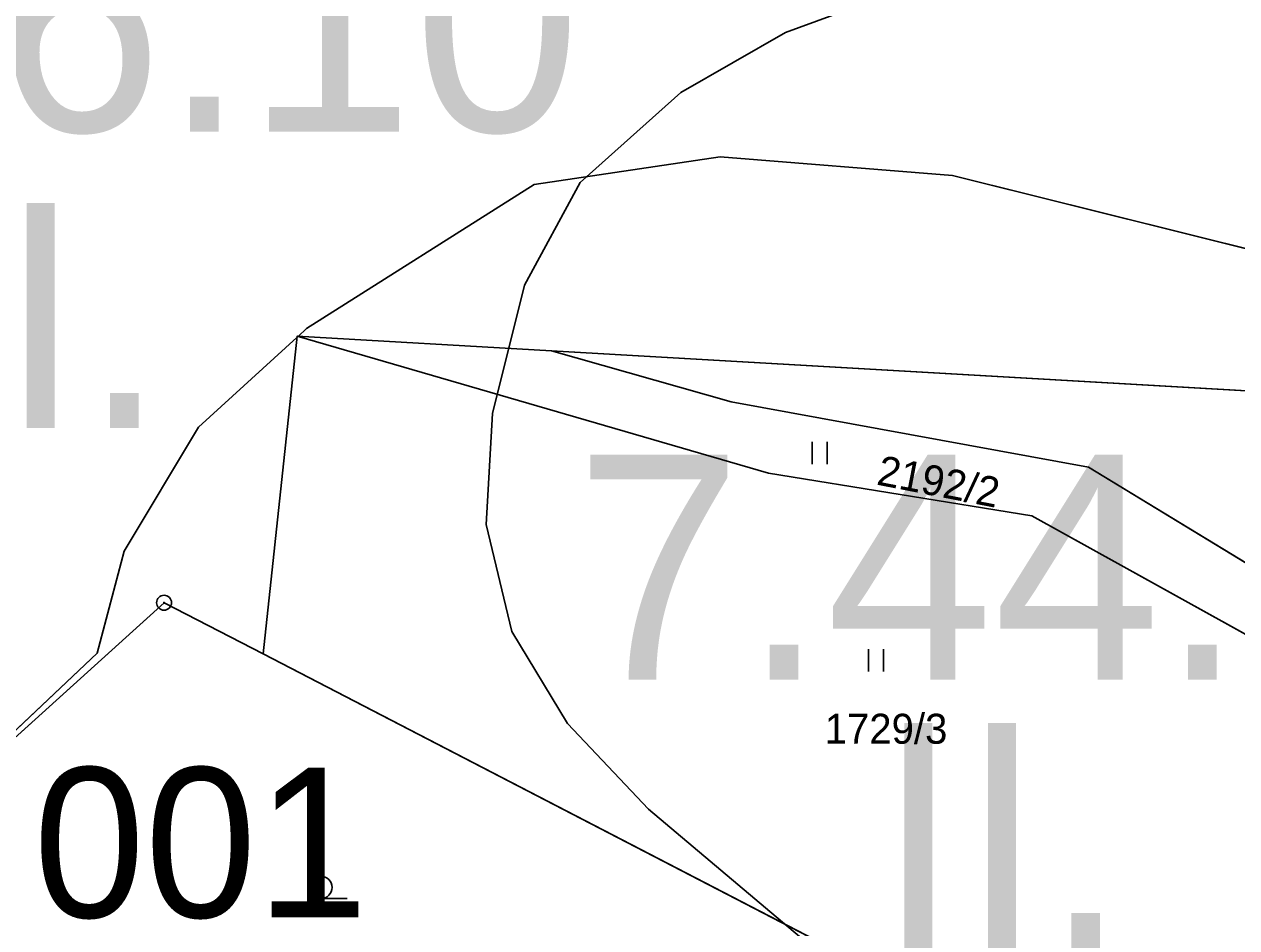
# Model space of a CAD drawing. Extents: x -706130 to -698555, y -971544 to -967260.
# Drawn here: x -703573.4 to -703492.5, y -970876.9 to -970816.7 of the extents above; entities that cross this region are included whole.
import ezdxf

# ---------------------------------------------------------------- set-up
doc = ezdxf.new("R2010")
doc.units = 0
for name, color, linetype in [('BPEJ hranice S', 7, 'Continuous'), ('BPEJ I-II trida ochrany S', 7, 'Continuous'), ('BPEJ kód', 7, 'Continuous'), ('KN_Hranice_parcel', 7, 'Continuous'), ('KN_Parcelni cisla', 7, 'Continuous'), ('KN_Polygon parcely', 7, 'Continuous'), ('KN_POZEMKY_2_ORNA PUDA', 7, 'Continuous'), ('KN_POZEMKY_5_ZAHRADA', 7, 'Continuous'), ('KN_POZEMKY_7_TTP', 7, 'Continuous'), ('KN_Značky bodu BP', 7, 'Continuous'), ('KN_Značky kultur', 7, 'Continuous'), ('Plochy smíšené obytné venkovské S', 7, 'Continuous'), ('Plochy zemědělské všeobecné CELEK S', 7, 'Continuous'), ('Regulační bloky v krajině S', 7, 'Continuous'), ('Regulační bloky_číslo S NEZAPINAT', 7, 'Continuous'), ('VÝŠKOPIS_vrstevnice hlavní', 7, 'Continuous'), ('Zastavene uzemi N', 7, 'Continuous'), ('Zastavene uzemi plochy N', 7, 'Continuous')]:
    doc.layers.add(name, color=color, linetype=linetype)

msp = doc.modelspace()

# ---------------------------------------------------------------- linework, layer by layer
at = {"layer": 'BPEJ hranice S'}
for points in [[(-703634.1, -970919.81), (-703614.35, -970903.64), (-703588.47, -970877.49), (-703568.504, -970858.63), (-703566.703, -970851.814), (-703561.754, -970843.561), (-703555.189, -970837.566), (-703555.123, -970837.506), (-703555.109, -970837.494), (-703554.546, -970836.98), (-703539.369, -970827.375), (-703526.98, -970825.516), (-703511.493, -970826.755), (-703487.954, -970832.642)], [(-703487.954, -970832.642), (-703511.493, -970826.755), (-703526.98, -970825.516), (-703539.369, -970827.375), (-703554.546, -970836.98), (-703555.109, -970837.494), (-703555.123, -970837.506), (-703555.189, -970837.566), (-703561.754, -970843.561), (-703566.703, -970851.814), (-703568.504, -970858.63), (-703588.47, -970877.49)]]:
    msp.add_lwpolyline(points, dxfattribs=at)
at = {"layer": 'BPEJ I-II trida ochrany S'}
for p, q in [((-703526.98, -970825.516), (-703539.369, -970827.375)), ((-703511.493, -970826.755), (-703526.98, -970825.516)), ((-703487.954, -970832.642), (-703511.493, -970826.755)), ((-703555.189, -970837.566), (-703561.754, -970843.561)), ((-703555.188, -970837.565), (-703555.189, -970837.566)), ((-703555.123, -970837.506), (-703555.188, -970837.565)), ((-703555.109, -970837.494), (-703555.109, -970837.494)), ((-703561.754, -970843.561), (-703566.703, -970851.814))]:
    msp.add_line(p, q, dxfattribs=at)
for points in [[(-703539.369, -970827.375), (-703554.546, -970836.98), (-703555.109, -970837.494)], [(-703555.109, -970837.494), (-703555.123, -970837.506), (-703555.123, -970837.506)], [(-703566.703, -970851.814), (-703568.504, -970858.63), (-703585.008, -970874.22)]]:
    msp.add_lwpolyline(points, dxfattribs=at)
at = {"layer": 'KN_Hranice_parcel'}
for p, q in [((-703555.18, -970837.49), (-703557.44, -970858.68)), ((-703555.18, -970837.49), (-703538.21, -970838.47)), ((-703452.93, -970843.37), (-703538.21, -970838.47))]:
    msp.add_line(p, q, dxfattribs=at)
for points in [[(-703474.88, -970866.84), (-703506.21, -970849.47), (-703523.76, -970846.61), (-703555.18, -970837.49)], [(-703538.21, -970838.47), (-703526.25, -970841.87), (-703502.42, -970846.23), (-703472.43, -970864.49)], [(-703557.44, -970858.68), (-703564.05, -970855.26), (-703586.6, -970875.66)], [(-703501.32, -970891.81), (-703499.8, -970888.55), (-703557.44, -970858.68)]]:
    msp.add_lwpolyline(points, dxfattribs=at)
at = {"layer": 'KN_Polygon parcely'}
msp.add_lwpolyline([(-703634.1, -970919.81), (-703614.35, -970903.64), (-703588.47, -970877.49), (-703586.6, -970875.66), (-703564.05, -970855.26), (-703557.44, -970858.68), (-703555.18, -970837.49), (-703538.21, -970838.47), (-703452.93, -970843.37), (-703437.55, -970805.26), (-703502.96, -970754.21), (-703514.5, -970749.38), (-703527.9, -970745.48), (-703575.83, -970731.84), (-703580.39, -970730.48), (-703589.18, -970728.12), (-703614.93, -970722.57)], dxfattribs=at)
for points in [[(-703555.18, -970837.49), (-703557.44, -970858.68), (-703499.8, -970888.55), (-703501.32, -970891.81), (-703474.88, -970866.84), (-703506.21, -970849.47), (-703523.76, -970846.61)], [(-703474.88, -970866.84), (-703472.43, -970864.49), (-703502.42, -970846.23), (-703526.25, -970841.87), (-703538.21, -970838.47), (-703555.18, -970837.49), (-703523.76, -970846.61), (-703506.21, -970849.47)], [(-703502.42, -970846.23), (-703472.43, -970864.49), (-703461.61, -970853.7), (-703452.93, -970843.37), (-703538.21, -970838.47), (-703526.25, -970841.87)], [(-703501.32, -970891.81), (-703499.8, -970888.55), (-703557.44, -970858.68), (-703564.05, -970855.26), (-703586.6, -970875.66), (-703550.7, -970902.41), (-703547.5, -970896.13), (-703544.51, -970890.15), (-703532.31, -970896.38), (-703531.81, -970895.4), (-703529.4, -970896.63), (-703529.9, -970897.61), (-703523.31, -970900.97), (-703521.13, -970900.23), (-703520.59, -970902.36), (-703516.94, -970904.22), (-703509.39, -970909.15), (-703506.43, -970902.79), (-703504.94, -970899.58)]]:
    msp.add_lwpolyline(points, close=True, dxfattribs=at)
at = {"layer": 'KN_POZEMKY_2_ORNA PUDA'}
for p, q in [((-703555.18, -970837.49), (-703557.44, -970858.68)), ((-703538.21, -970838.47), (-703555.18, -970837.49)), ((-703452.93, -970843.37), (-703538.21, -970838.47)), ((-703564.05, -970855.26), (-703586.6, -970875.66)), ((-703557.44, -970858.68), (-703564.05, -970855.26))]:
    msp.add_line(p, q, dxfattribs=at)
at = {"layer": 'KN_POZEMKY_5_ZAHRADA'}
for p, q in [((-703586.6, -970875.66), (-703564.05, -970855.26)), ((-703564.05, -970855.26), (-703557.44, -970858.68)), ((-703557.44, -970858.68), (-703499.8, -970888.55))]:
    msp.add_line(p, q, dxfattribs=at)
at = {"layer": 'KN_POZEMKY_7_TTP'}
for p, q in [((-703557.44, -970858.68), (-703555.18, -970837.49)), ((-703523.76, -970846.61), (-703555.18, -970837.49)), ((-703555.18, -970837.49), (-703538.21, -970838.47)), ((-703555.18, -970837.49), (-703523.76, -970846.61)), ((-703538.21, -970838.47), (-703526.25, -970841.87)), ((-703526.25, -970841.87), (-703538.21, -970838.47)), ((-703538.21, -970838.47), (-703452.93, -970843.37)), ((-703526.25, -970841.87), (-703502.42, -970846.23)), ((-703502.42, -970846.23), (-703526.25, -970841.87)), ((-703502.42, -970846.23), (-703472.43, -970864.49)), ((-703472.43, -970864.49), (-703502.42, -970846.23)), ((-703506.21, -970849.47), (-703523.76, -970846.61)), ((-703523.76, -970846.61), (-703506.21, -970849.47)), ((-703474.88, -970866.84), (-703506.21, -970849.47)), ((-703506.21, -970849.47), (-703474.88, -970866.84)), ((-703499.8, -970888.55), (-703557.44, -970858.68))]:
    msp.add_line(p, q, dxfattribs=at)
at = {"layer": 'KN_Značky bodu BP'}
for radius in [0.5, 0.0303]:
    msp.add_circle((-703564.05, -970855.26), radius, dxfattribs=at)
at = {"layer": 'KN_Značky kultur'}
for p, q in [((-703520.841, -970846.03), (-703520.841, -970844.53)), ((-703519.84, -970846.03), (-703519.84, -970844.53)), ((-703517.091, -970859.85), (-703517.091, -970858.35)), ((-703516.09, -970859.85), (-703516.09, -970858.35)), ((-703553.603, -970875), (-703551.853, -970875))]:
    msp.add_line(p, q, dxfattribs=at)
msp.add_circle((-703553.603, -970874.25), 0.75, dxfattribs=at)
at = {"layer": 'Plochy smíšené obytné venkovské S'}
for points in [[(-703557.44, -970858.68), (-703564.05, -970855.26), (-703586.6, -970875.66)], [(-703501.32, -970891.81), (-703499.8, -970888.55), (-703557.44, -970858.68)]]:
    msp.add_lwpolyline(points, dxfattribs=at)
at = {"layer": 'Plochy zemědělské všeobecné CELEK S'}
for p, q in [((-703586.6, -970875.66), (-703564.05, -970855.26)), ((-703564.05, -970855.26), (-703557.44, -970858.68)), ((-703557.44, -970858.68), (-703499.8, -970888.55))]:
    msp.add_line(p, q, dxfattribs=at)
at = {"layer": 'Regulační bloky v krajině S'}
for p, q in [((-703586.6, -970875.66), (-703564.05, -970855.26)), ((-703564.05, -970855.26), (-703557.44, -970858.68)), ((-703557.44, -970858.68), (-703499.8, -970888.55))]:
    msp.add_line(p, q, dxfattribs=at)
at = {"layer": 'VÝŠKOPIS_vrstevnice hlavní'}
msp.add_lwpolyline([(-703462.711, -970966.155), (-703462.975, -970964.899), (-703471.821, -970939.932), (-703480.381, -970922.24), (-703487.8, -970910.969), (-703496.36, -970900.84), (-703509.771, -970887.572), (-703531.743, -970869.024), (-703537.164, -970863.317), (-703540.874, -970857.183), (-703542.586, -970850.049), (-703542.158, -970842.63), (-703540.018, -970834.07), (-703536.308, -970827.222), (-703529.603, -970821.229), (-703522.612, -970817.235), (-703507.489, -970811.671)], dxfattribs=at)
at = {"layer": 'Zastavene uzemi N'}
msp.add_lwpolyline([(-703588.47, -970877.49), (-703552.19, -970905.36), (-703526.54, -970922.83), (-703525.46, -970920.73), (-703512.43, -970929.51), (-703504.78, -970912.08), (-703509.39, -970909.15), (-703506.43, -970902.79), (-703504.94, -970899.58), (-703501.32, -970891.81), (-703499.8, -970888.55), (-703557.44, -970858.68), (-703564.05, -970855.26), (-703586.6, -970875.66)], close=True, dxfattribs=at)
at = {"layer": 'Zastavene uzemi plochy N'}
msp.add_lwpolyline([(-703588.47, -970877.49), (-703552.19, -970905.36), (-703526.54, -970922.83), (-703525.46, -970920.73), (-703512.43, -970929.51), (-703504.78, -970912.08), (-703509.39, -970909.15), (-703506.43, -970902.79), (-703504.94, -970899.58), (-703501.32, -970891.81), (-703499.8, -970888.55), (-703557.44, -970858.68), (-703564.05, -970855.26), (-703586.6, -970875.66)], close=True, dxfattribs=at)

# ---------------------------------------------------------------- texts
at = {"layer": 'BPEJ kód'}
for s, p in [('7.46.10', (-703603.186, -970823.829)), ('III.', (-703586.204, -970843.596)), ('7.44.10', (-703536.654, -970860.394)), ('II.', (-703516.547, -970878.294))]:
    msp.add_text(s, height=15, dxfattribs=at).set_placement(p)
at = {"layer": 'KN_Parcelni cisla'}
msp.add_text('2192/2', height=2, rotation=349, dxfattribs=at).set_placement((-703516.612, -970847.374))
msp.add_text('1729/3', height=2, dxfattribs=at).set_placement((-703520.01, -970864.669))
at = {"layer": 'Regulační bloky_číslo S NEZAPINAT'}
msp.add_text('001', height=10, dxfattribs=at).set_placement((-703572.762, -970876.257))

doc.saveas('drawing.dxf')
